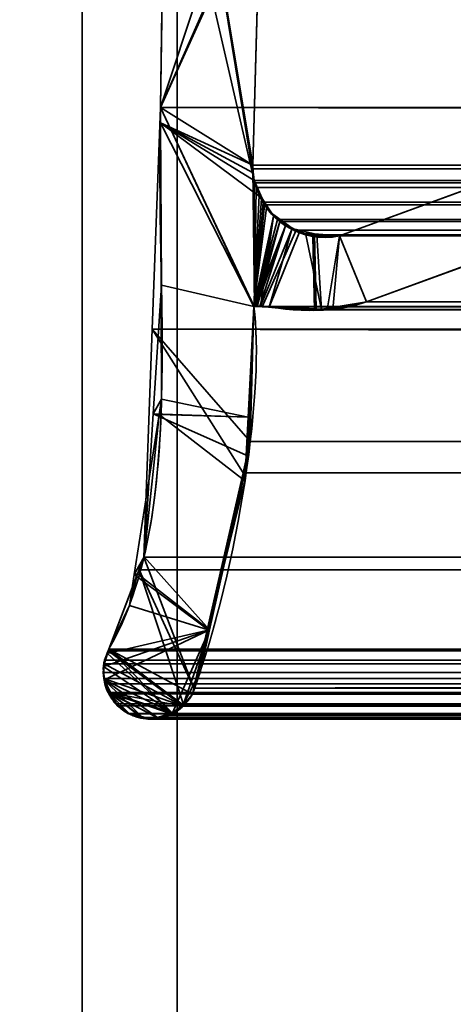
# Model space of a CAD drawing. Header units: millimetres. Extents: x -603 to 3703, y -115 to 193.
# Tile 927 of 1056: x 2486.34 to 2490.91, y -6.8 to 3.57. Entities that reach past the tile are written whole.
import ezdxf

# ---------------------------------------------------------------- set-up
doc = ezdxf.new("R2010")
doc.units = ezdxf.units.MM
doc.layers.add('151', color=7, linetype='Continuous', true_color=0xffffff)

# ---------------------------------------------------------------- blocks, each defined once
blk = doc.blocks.new('UG_SURFACE_003')
at = {"layer": '151', "color": 252, "linetype": 'Continuous', "lineweight": 35}
for points in [[(3703, -18, 2212.25), (3703, 174.4, 2212.25), (2297, 174.4, 2212.25), (2297, -18, 2212.25)], [(2447, -18, 2062.25), (2447, 174.4, 2062.25), (3553, 174.4, 2062.25), (3553, -18, 2062.25)]]:
    blk.add_3dface(points, dxfattribs=at)
blk = doc.blocks.new('UG_SURFACE_096')
at = {"layer": '151', "color": 252, "linetype": 'Continuous', "lineweight": 35}
for points in [[(2487, -29.92, 2022.25), (2487, 14.42, 2022.25), (2485.5, 14.42, 2023.75), (2485.5, -29.92, 2023.75)], [(2487, 14.42, -8.75), (2487, -29.92, -8.75), (2485.5, -29.92, -8.75), (2485.5, 14.42, -8.75)], [(2487, -29.92, 2022.25), (2487, -29.92, -8.75), (2487, 14.42, -8.75), (2487, 14.42, 2022.25)]]:
    blk.add_3dface(points, dxfattribs=at)
blk = doc.blocks.new('UG_SURFACE_101')
at = {"layer": '151', "color": 252, "linetype": 'Continuous', "lineweight": 35}
for points in [[(2485.5, -29.92, 2023.75), (3514.5, -29.92, 2023.75), (3514.5, 14.42, 2023.75), (2485.5, 14.42, 2023.75)], [(2485.5, -29.92, 2023.75), (2485.5, 14.42, 2023.75), (2487, 14.42, 2022.25), (2487, -29.92, 2022.25)], [(2487, -29.92, 2022.25), (2487, 14.42, 2022.25), (3513, 14.42, 2022.25), (3513, -29.92, 2022.25)]]:
    blk.add_3dface(points, dxfattribs=at)
blk = doc.blocks.new('UG_SURFACE_103')
at = {"layer": '151', "color": 252, "linetype": 'Continuous', "lineweight": 35}
for points in [[(2503, 4.014, -7.75), (2488, 4.014, -7.75), (2488, -24.953, -7.75), (3512, -24.953, -7.75)], [(2488, -24.953, -8.75), (2488, 4.014, -8.75), (2503, 4.014, -8.75)], [(2503, 4.014, -8.75), (3497, 4.014, -8.75), (2488, -24.953, -8.75)], [(3497, 4.014, -8.75), (3512, 4.014, -8.75), (3512, -24.953, -8.75), (2488, -24.953, -8.75)], [(2488, -24.953, -7.75), (2488, 4.014, -7.75), (2488, 4.014, -8.75), (2488, -24.953, -8.75)]]:
    blk.add_3dface(points, dxfattribs=at)
blk = doc.blocks.new('UG_SURFACE_138')
at = {"layer": '151', "color": 7, "linetype": 'Continuous', "lineweight": 35}
for points in [[(2488.812, 1.878, 2020.438), (2487.911, 7.354, 2021.339), (2487.868, 6.018, 2021.382), (2487.872, 5.961, 2021.379)], [(2487.911, 7.354, 2021.339), (2488.799, 1.959, 2020.451), (2488.795, 2.041, 2020.455)], [(2487.911, 7.354, 2021.339), (2488.812, 1.878, 2020.438), (2488.799, 1.959, 2020.451)], [(2488.795, 2.041, 2020.455), (2488.878, 4.971, 2020.372), (2487.911, 7.354, 2021.339)], [(2487.825, 2.646, -8.75), (2489.073, 6.41, -8.75), (2488.911, 5.124, -8.75), (2488.903, 5.089, -8.75)], [(2489.073, 6.41, -8.75), (2487.825, 2.646, -8.75), (2487.872, 5.961, -8.75)], [(2487.825, 2.646, 2021.425), (2487.872, 5.961, 2021.379), (2487.872, 5.961, -8.75), (2487.825, 2.646, -8.75)], [(2487.872, 5.961, 2021.379), (2487.825, 2.646, 2021.425), (2487.826, 2.485, 2021.424), (2488.812, 1.878, 2020.438)], [(2488.903, 5.089, -8.75), (2488.878, 4.971, -8.75), (2487.825, 2.646, -8.75)], [(2488.878, 4.971, -8.75), (2488.795, 2.041, -8.75), (2487.826, 2.485, -8.75), (2487.825, 2.646, -8.75)], [(2488.795, 2.041, -8.75), (2488.878, 4.971, -8.75), (2488.878, 4.971, 2020.372), (2488.795, 2.041, 2020.455)], [(2487.825, 2.646, -8.75), (2487.826, 2.485, -8.75), (2487.826, 2.485, 2021.424)], [(2487.826, 2.485, 2021.424), (2487.825, 2.646, 2021.425), (2487.825, 2.646, -8.75)], [(2487.836, 0.776, 2021.414), (2487.826, 2.485, -8.75), (2487.835, -0.426, -8.75)], [(2487.836, 0.776, 2021.414), (2487.826, 2.485, 2021.424), (2487.826, 2.485, -8.75)], [(2487.826, 2.485, -8.75), (2488.812, 1.878, -8.75), (2488.896, 1.688, -8.75)], [(2487.826, 2.485, -8.75), (2488.795, 2.041, -8.75), (2488.799, 1.959, -8.75)], [(2488.799, 1.959, -8.75), (2488.812, 1.878, -8.75), (2487.826, 2.485, -8.75)], [(2488.896, 1.688, -8.75), (2488.939, 1.592, -8.75), (2488.807, 0.55, -8.75), (2487.826, 2.485, -8.75)], [(2487.835, -0.426, -8.75), (2487.826, 2.485, -8.75), (2488.807, 0.55, -8.75), (2488.748, -0.613, -8.75)], [(2487.826, 2.485, 2021.424), (2488.807, 0.55, 2020.442), (2488.864, 1.719, 2020.386), (2488.812, 1.878, 2020.438)], [(2488.807, 0.55, 2020.442), (2487.826, 2.485, 2021.424), (2487.836, 0.776, 2021.414)], [(2488.799, 1.959, -8.75), (2488.795, 2.041, -8.75), (2488.795, 2.041, 2020.455), (2488.799, 1.959, 2020.451)], [(2489.71, 1.295, -8.75), (2491.627, 1.997, -8.75), (2491.449, 1.133, -8.75), (2489.992, 0.599, -8.75)], [(2489.992, 0.599, 2019.258), (2491.449, 1.133, 2017.802), (2491.627, 1.997, 2017.623), (2489.71, 1.295, 2019.54)], [(2491.627, 1.997, -8.75), (2489.71, 1.295, -8.75), (2489.71, 1.295, 2019.54), (2491.627, 1.997, 2017.623)], [(2488.799, 1.959, 2020.451), (2488.812, 1.878, 2020.438), (2488.812, 1.878, -8.75), (2488.799, 1.959, -8.75)], [(2488.812, 1.878, -8.75), (2488.864, 1.719, 2020.386), (2488.886, 1.687, 2020.364)], [(2488.812, 1.878, -8.75), (2488.812, 1.878, 2020.438), (2488.864, 1.719, 2020.386)], [(2488.886, 1.687, 2020.364), (2488.896, 1.688, -8.75), (2488.812, 1.878, -8.75)], [(2488.886, 1.687, 2020.364), (2488.864, 1.719, 2020.386), (2488.807, 0.55, 2020.442)], [(2488.807, 0.55, 2020.442), (2489.014, 1.503, 2020.236), (2489.009, 1.51, 2020.241), (2488.886, 1.687, 2020.364)], [(2488.896, 1.688, -8.75), (2488.886, 1.687, 2020.364), (2489.009, 1.51, 2020.241)], [(2489.009, 1.51, 2020.241), (2488.939, 1.592, -8.75), (2488.896, 1.688, -8.75)], [(2488.807, 0.55, -8.75), (2488.939, 1.592, -8.75), (2489.017, 1.518, -8.75)], [(2489.009, 1.51, 2020.241), (2489.017, 1.518, -8.75), (2488.939, 1.592, -8.75)], [(2489.017, 1.518, -8.75), (2489.14, 1.401, -8.75), (2488.807, 0.55, -8.75)], [(2489.014, 1.503, 2020.236), (2488.807, 0.55, 2020.442), (2488.816, 0.553, 2020.434)], [(2488.816, 0.553, 2020.434), (2488.819, 0.554, 2020.431), (2489.014, 1.503, 2020.236)], [(2489.014, 1.503, 2020.236), (2488.819, 0.554, 2020.431), (2488.834, 0.553, 2020.416)], [(2488.834, 0.553, 2020.416), (2488.878, 0.55, 2020.372), (2489.014, 1.503, 2020.236)], [(2489.209, 1.376, 2020.041), (2489.014, 1.503, 2020.236), (2488.878, 0.55, 2020.372), (2488.968, 0.544, 2020.282)], [(2489.017, 1.518, -8.75), (2489.009, 1.51, 2020.241), (2489.014, 1.503, 2020.236)], [(2489.017, 1.518, -8.75), (2489.014, 1.503, 2020.236), (2489.209, 1.376, 2020.041)], [(2489.209, 1.376, 2020.041), (2489.14, 1.401, -8.75), (2489.017, 1.518, -8.75)], [(2488.816, 0.553, -8.75), (2488.807, 0.55, -8.75), (2489.14, 1.401, -8.75)], [(2488.834, 0.554, -8.75), (2488.816, 0.553, -8.75), (2488.816, 0.553, -8.75), (2489.14, 1.401, -8.75)], [(2489.14, 1.401, -8.75), (2488.87, 0.554, -8.75), (2488.834, 0.554, -8.75)], [(2488.878, 0.554, -8.75), (2488.87, 0.554, -8.75), (2489.14, 1.401, -8.75), (2489.209, 1.374, -8.75)], [(2489.209, 1.374, -8.75), (2489.429, 1.288, -8.75), (2489.444, 0.511, -8.75), (2488.878, 0.554, -8.75)], [(2488.968, 0.544, 2020.282), (2489.285, 1.327, 2019.965), (2489.209, 1.376, 2020.041)], [(2489.209, 1.376, 2020.041), (2489.209, 1.374, -8.75), (2489.14, 1.401, -8.75)], [(2489.209, 1.374, -8.75), (2489.209, 1.376, 2020.041), (2489.285, 1.327, 2019.965)], [(2489.209, 1.374, -8.75), (2489.285, 1.327, 2019.965), (2489.446, 1.315, 2019.804)], [(2489.446, 1.315, 2019.804), (2489.429, 1.288, -8.75), (2489.209, 1.374, -8.75)], [(2489.446, 1.315, 2019.804), (2489.285, 1.327, 2019.965), (2488.968, 0.544, 2020.282), (2489.462, 0.527, 2019.788)], [(2489.446, 1.315, 2019.804), (2489.445, 1.289, -8.75), (2489.429, 1.288, -8.75)], [(2489.461, 0.513, -8.75), (2489.429, 1.288, -8.75), (2489.445, 1.289, -8.75)], [(2489.461, 0.513, -8.75), (2489.444, 0.511, -8.75), (2489.429, 1.288, -8.75)], [(2489.445, 1.289, -8.75), (2489.446, 1.315, 2019.804), (2489.71, 1.295, 2019.54)], [(2489.445, 1.289, -8.75), (2489.71, 1.295, -8.75), (2489.992, 0.599, -8.75), (2489.461, 0.513, -8.75)], [(2489.71, 1.295, 2019.54), (2489.71, 1.295, -8.75), (2489.445, 1.289, -8.75)], [(2489.462, 0.527, 2019.788), (2489.638, 0.521, 2019.612), (2489.71, 1.295, 2019.54), (2489.446, 1.315, 2019.804)], [(2489.71, 1.295, 2019.54), (2489.638, 0.521, 2019.612), (2489.992, 0.599, 2019.258)], [(2491.449, 1.133, 2017.802), (2489.992, 0.599, 2019.258), (2489.992, 0.599, -8.75), (2491.449, 1.133, -8.75)], [(2487.835, -0.426, -8.75), (2487.749, -0.578, 2021.501), (2487.836, 0.776, 2021.414)], [(2488.765, -0.613, 2020.484), (2488.807, 0.55, 2020.442), (2487.836, 0.776, 2021.414), (2487.749, -0.578, 2021.501)], [(2488.748, -0.613, -8.75), (2488.807, 0.55, -8.75), (2488.807, 0.55, 2020.442)], [(2488.807, 0.55, 2020.442), (2488.765, -0.613, 2020.484), (2488.748, -0.613, -8.75)], [(2488.807, 0.55, -8.75), (2488.816, 0.553, -8.75), (2488.816, 0.553, 2020.434)], [(2488.816, 0.553, 2020.434), (2488.807, 0.55, 2020.442), (2488.807, 0.55, -8.75)], [(2488.816, 0.553, -8.75), (2488.834, 0.554, -8.75), (2488.834, 0.553, 2020.416)], [(2488.834, 0.553, 2020.416), (2488.819, 0.554, 2020.431), (2488.816, 0.553, -8.75)], [(2488.819, 0.554, 2020.431), (2488.816, 0.553, 2020.434), (2488.816, 0.553, -8.75)], [(2488.816, 0.553, -8.75), (2488.816, 0.553, -8.75), (2488.816, 0.553, 2020.434)], [(2488.834, 0.554, -8.75), (2488.87, 0.554, -8.75), (2488.878, 0.55, 2020.372)], [(2488.878, 0.55, 2020.372), (2488.834, 0.553, 2020.416), (2488.834, 0.554, -8.75)], [(2488.87, 0.554, -8.75), (2488.878, 0.554, -8.75), (2488.878, 0.55, 2020.372)], [(2488.878, 0.554, -8.75), (2489.444, 0.511, -8.75), (2489.462, 0.527, 2019.788)], [(2489.462, 0.527, 2019.788), (2488.968, 0.544, 2020.282), (2488.878, 0.554, -8.75)], [(2488.968, 0.544, 2020.282), (2488.878, 0.55, 2020.372), (2488.878, 0.554, -8.75)], [(2489.444, 0.511, -8.75), (2489.461, 0.513, -8.75), (2489.462, 0.527, 2019.788)], [(2489.461, 0.513, -8.75), (2489.992, 0.599, -8.75), (2489.992, 0.599, 2019.258)], [(2489.992, 0.599, 2019.258), (2489.638, 0.521, 2019.612), (2489.461, 0.513, -8.75)], [(2489.638, 0.521, 2019.612), (2489.462, 0.527, 2019.788), (2489.461, 0.513, -8.75)], [(2487.835, -0.426, -8.75), (2487.81, -0.585, -8.75), (2487.749, -0.578, 2021.501)], [(2487.81, -0.585, -8.75), (2487.835, -0.426, -8.75), (2488.748, -0.613, -8.75)], [(2487.652, -2.085, 2021.598), (2487.81, -0.585, -8.75), (2487.549, -2.27, -8.75)], [(2488.714, -1.283, -8.75), (2488.327, -2.855, -8.75), (2487.549, -2.27, -8.75), (2487.81, -0.585, -8.75)], [(2487.652, -2.085, 2021.598), (2487.749, -0.578, 2021.501), (2487.81, -0.585, -8.75)], [(2487.749, -0.578, 2021.501), (2487.652, -2.085, 2021.598), (2488.342, -2.853, 2020.908), (2488.751, -1.025, 2020.499)], [(2488.751, -1.025, 2020.499), (2488.765, -0.613, 2020.484), (2487.749, -0.578, 2021.501)], [(2487.81, -0.585, -8.75), (2488.748, -0.613, -8.75), (2488.714, -1.283, -8.75)], [(2488.714, -1.283, -8.75), (2488.748, -0.613, -8.75), (2488.765, -0.613, 2020.484)], [(2488.765, -0.613, 2020.484), (2488.751, -1.025, 2020.499), (2488.714, -1.283, -8.75)], [(2488.751, -1.025, 2020.499), (2488.327, -2.855, -8.75), (2488.714, -1.283, -8.75)], [(2488.751, -1.025, 2020.499), (2488.342, -2.853, 2020.908), (2488.327, -2.855, -8.75)], [(2487.549, -2.27, -8.75), (2487.583, -2.265, 2021.667), (2487.652, -2.085, 2021.598)], [(2488.342, -2.853, 2020.908), (2487.652, -2.085, 2021.598), (2487.583, -2.265, 2021.667)], [(2488.342, -2.853, 2020.908), (2487.583, -2.265, 2021.667), (2487.282, -3.057, 2021.968), (2487.265, -3.104, 2021.985)], [(2487.282, -3.057, -8.75), (2487.282, -3.057, 2021.968), (2487.583, -2.265, 2021.667)], [(2487.583, -2.265, 2021.667), (2487.498, -2.598, -8.75), (2487.282, -3.057, -8.75)], [(2487.583, -2.265, 2021.667), (2487.549, -2.27, -8.75), (2487.498, -2.598, -8.75)], [(2488.327, -2.855, -8.75), (2487.498, -2.598, -8.75), (2487.549, -2.27, -8.75)], [(2487.282, -3.057, -8.75), (2487.498, -2.598, -8.75), (2488.327, -2.855, -8.75), (2488.16, -3.532, -8.75)], [(2487.228, -3.238, 2022.022), (2487.224, -3.343, 2022.026), (2487.233, -3.379, 2022.017), (2488.342, -2.853, 2020.908)], [(2488.342, -2.853, 2020.908), (2487.265, -3.104, 2021.985), (2487.23, -3.201, 2022.02), (2487.228, -3.238, 2022.022)], [(2488.342, -2.853, 2020.908), (2487.233, -3.379, 2022.017), (2487.792, -3.776, 2021.458), (2487.951, -3.729, 2021.299)], [(2488.342, -2.853, 2020.908), (2487.951, -3.729, 2021.299), (2487.985, -3.718, 2021.265), (2488.065, -3.642, 2021.185)], [(2488.245, -3.289, 2021.005), (2488.342, -2.853, 2020.908), (2488.065, -3.642, 2021.185)], [(2488.16, -3.532, -8.75), (2488.327, -2.855, -8.75), (2488.342, -2.853, 2020.908)], [(2488.342, -2.853, 2020.908), (2488.245, -3.289, 2021.005), (2488.16, -3.532, -8.75)], [(2487.265, -3.104, 2021.985), (2487.268, -3.103, -8.75), (2487.227, -3.239, -8.75)], [(2487.227, -3.239, -8.75), (2487.268, -3.103, -8.75), (2487.947, -3.728, -8.75)], [(2487.227, -3.239, -8.75), (2487.23, -3.201, 2022.02), (2487.265, -3.104, 2021.985)], [(2487.268, -3.103, -8.75), (2487.265, -3.104, 2021.985), (2487.282, -3.057, 2021.968)], [(2487.282, -3.057, 2021.968), (2487.282, -3.057, -8.75), (2487.268, -3.103, -8.75)], [(2487.268, -3.103, -8.75), (2487.282, -3.057, -8.75), (2487.947, -3.728, -8.75)], [(2487.282, -3.057, -8.75), (2488.066, -3.648, -8.75), (2488.043, -3.676, -8.75), (2487.947, -3.728, -8.75)], [(2488.16, -3.532, -8.75), (2488.066, -3.648, -8.75), (2487.282, -3.057, -8.75)], [(2487.227, -3.239, -8.75), (2487.228, -3.238, 2022.022), (2487.23, -3.201, 2022.02)], [(2487.227, -3.239, -8.75), (2487.223, -3.254, -8.75), (2487.233, -3.379, 2022.017)], [(2487.236, -3.38, -8.75), (2487.223, -3.254, -8.75), (2487.227, -3.239, -8.75), (2487.947, -3.728, -8.75)], [(2487.223, -3.254, -8.75), (2487.236, -3.38, -8.75), (2487.233, -3.379, 2022.017)], [(2487.224, -3.343, 2022.026), (2487.228, -3.238, 2022.022), (2487.227, -3.239, -8.75)], [(2487.233, -3.379, 2022.017), (2487.224, -3.343, 2022.026), (2487.227, -3.239, -8.75)], [(2488.065, -3.642, 2021.185), (2488.13, -3.58, 2021.12), (2488.16, -3.532, 2021.09), (2488.245, -3.289, 2021.005)], [(2488.245, -3.289, 2021.005), (2488.16, -3.532, 2021.09), (2488.16, -3.532, -8.75)], [(2487.261, -3.488, 2021.989), (2487.233, -3.379, 2022.017), (2487.236, -3.38, -8.75)], [(2487.233, -3.379, 2022.017), (2487.364, -3.638, 2021.886), (2487.483, -3.733, 2021.767), (2487.624, -3.767, 2021.626)], [(2487.233, -3.379, 2022.017), (2487.261, -3.488, 2021.989), (2487.276, -3.513, 2021.974)], [(2487.276, -3.513, 2021.974), (2487.343, -3.621, 2021.907), (2487.364, -3.638, 2021.886), (2487.233, -3.379, 2022.017)], [(2487.624, -3.767, 2021.626), (2487.732, -3.794, 2021.518), (2487.792, -3.776, 2021.458), (2487.233, -3.379, 2022.017)], [(2487.236, -3.38, -8.75), (2487.242, -3.437, -8.75), (2487.261, -3.488, 2021.989)], [(2487.947, -3.728, -8.75), (2487.282, -3.511, -8.75), (2487.242, -3.437, -8.75), (2487.236, -3.38, -8.75)], [(2487.242, -3.437, -8.75), (2487.282, -3.511, -8.75), (2487.276, -3.513, 2021.974)], [(2487.276, -3.513, 2021.974), (2487.261, -3.488, 2021.989), (2487.242, -3.437, -8.75)], [(2487.343, -3.621, 2021.907), (2487.276, -3.513, 2021.974), (2487.282, -3.511, -8.75)], [(2487.282, -3.511, -8.75), (2487.339, -3.616, -8.75), (2487.343, -3.621, 2021.907)], [(2487.282, -3.511, -8.75), (2487.625, -3.775, -8.75), (2487.483, -3.733, -8.75), (2487.365, -3.638, -8.75)], [(2487.282, -3.511, -8.75), (2487.793, -3.78, -8.75), (2487.681, -3.792, -8.75), (2487.625, -3.775, -8.75)], [(2487.282, -3.511, -8.75), (2487.947, -3.728, -8.75), (2487.864, -3.773, -8.75), (2487.793, -3.78, -8.75)], [(2487.365, -3.638, -8.75), (2487.339, -3.616, -8.75), (2487.282, -3.511, -8.75)], [(2487.339, -3.616, -8.75), (2487.365, -3.638, -8.75), (2487.364, -3.638, 2021.886)], [(2487.364, -3.638, 2021.886), (2487.343, -3.621, 2021.907), (2487.339, -3.616, -8.75)], [(2488.13, -3.58, 2021.12), (2488.065, -3.642, 2021.185), (2488.066, -3.648, -8.75)], [(2488.066, -3.648, -8.75), (2488.16, -3.532, -8.75), (2488.16, -3.532, 2021.09)], [(2488.16, -3.532, 2021.09), (2488.13, -3.58, 2021.12), (2488.066, -3.648, -8.75)], [(2487.483, -3.733, 2021.767), (2487.364, -3.638, 2021.886), (2487.365, -3.638, -8.75)], [(2487.365, -3.638, -8.75), (2487.483, -3.733, -8.75), (2487.483, -3.733, 2021.767)], [(2487.951, -3.729, 2021.299), (2487.792, -3.776, 2021.458), (2487.864, -3.773, -8.75)], [(2487.864, -3.773, -8.75), (2487.947, -3.728, -8.75), (2487.951, -3.729, 2021.299)], [(2487.947, -3.728, -8.75), (2488.043, -3.676, -8.75), (2488.065, -3.642, 2021.185)], [(2488.065, -3.642, 2021.185), (2487.985, -3.718, 2021.265), (2487.947, -3.728, -8.75)], [(2487.985, -3.718, 2021.265), (2487.951, -3.729, 2021.299), (2487.947, -3.728, -8.75)], [(2488.043, -3.676, -8.75), (2488.066, -3.648, -8.75), (2488.065, -3.642, 2021.185)], [(2487.483, -3.733, -8.75), (2487.625, -3.775, -8.75), (2487.624, -3.767, 2021.626)], [(2487.624, -3.767, 2021.626), (2487.483, -3.733, 2021.767), (2487.483, -3.733, -8.75)], [(2487.732, -3.794, 2021.518), (2487.624, -3.767, 2021.626), (2487.625, -3.775, -8.75)], [(2487.625, -3.775, -8.75), (2487.681, -3.792, -8.75), (2487.732, -3.794, 2021.518)], [(2487.681, -3.792, -8.75), (2487.793, -3.78, -8.75), (2487.792, -3.776, 2021.458)], [(2487.792, -3.776, 2021.458), (2487.732, -3.794, 2021.518), (2487.681, -3.792, -8.75)], [(2487.792, -3.776, 2021.458), (2487.793, -3.78, -8.75), (2487.864, -3.773, -8.75)]]:
    blk.add_3dface(points, dxfattribs=at)
blk = doc.blocks.new('UG_SURFACE_139')
at = {"layer": '151', "color": 7, "linetype": 'Continuous', "lineweight": 35}
for points in [[(2488.878, 4.971, 2020.372), (2488.795, 2.041, 2020.455), (2487.825, 2.646, 2021.425), (2487.872, 5.961, 2021.379)], [(3512.175, 2.646, 2021.425), (3512.128, 5.961, 2021.379), (2487.872, 5.961, 2021.379), (2487.825, 2.646, 2021.425)], [(2488.795, 2.041, 2020.455), (2488.878, 4.971, 2020.372), (3511.122, 4.971, 2020.372), (3511.205, 2.041, 2020.455)], [(2487.739, 0.311, 2021.511), (2487.825, 2.646, 2021.425), (2488.807, 0.55, 2020.442), (2488.77, -0.872, 2020.48)], [(3512.17, 1.073, 2021.42), (2487.825, 2.646, 2021.425), (2487.739, 0.311, 2021.511)], [(2487.825, 2.646, 2021.425), (2488.795, 2.041, 2020.455), (2488.815, 0.553, 2020.435), (2488.812, 0.552, 2020.437)], [(2488.812, 0.552, 2020.437), (2488.807, 0.55, 2020.442), (2487.825, 2.646, 2021.425)], [(3512.17, 1.073, 2021.42), (3512.175, 2.646, 2021.425), (2487.825, 2.646, 2021.425)], [(2488.815, 0.553, 2020.435), (2488.795, 2.041, 2020.455), (2488.796, 2.002, 2020.454)], [(2488.796, 2.002, 2020.454), (2488.795, 2.041, 2020.455), (3511.205, 2.041, 2020.455)], [(2488.812, 1.878, 2020.438), (2488.796, 2.002, 2020.454), (3511.205, 2.041, 2020.455)], [(2488.796, 2.002, 2020.454), (2488.812, 1.878, 2020.438), (2488.815, 0.553, 2020.435)], [(3511.205, 2.041, 2020.455), (3511.188, 1.878, 2020.438), (2488.812, 1.878, 2020.438)], [(2489.71, 1.295, 2019.54), (2491.627, 1.997, 2017.623), (2491.449, 1.133, 2017.802), (2489.992, 0.599, 2019.258)], [(2491.627, 1.997, 2017.623), (2489.71, 1.295, 2019.54), (3510.29, 1.295, 2019.54), (3508.373, 1.997, 2017.623)], [(2488.812, 1.878, 2020.438), (2488.819, 1.853, 2020.432), (2488.831, 1.806, 2020.419), (2488.815, 0.553, 2020.435)], [(2488.812, 1.878, 2020.438), (3511.188, 1.878, 2020.438), (3511.179, 1.855, 2020.429)], [(3511.179, 1.855, 2020.429), (2488.819, 1.853, 2020.432), (2488.812, 1.878, 2020.438)], [(2488.815, 0.553, 2020.435), (2488.831, 1.806, 2020.419), (2488.905, 1.65, 2020.345)], [(2488.831, 1.806, 2020.419), (2488.819, 1.853, 2020.432), (3511.179, 1.855, 2020.429)], [(2488.831, 1.806, 2020.419), (3511.179, 1.855, 2020.429), (3511.111, 1.671, 2020.361)], [(2488.831, 1.806, 2020.419), (3511.111, 1.671, 2020.361), (3511.096, 1.65, 2020.346)], [(3511.096, 1.65, 2020.346), (2488.905, 1.65, 2020.345), (2488.831, 1.806, 2020.419)], [(2488.905, 1.65, 2020.345), (2488.919, 1.621, 2020.332), (2488.815, 0.553, 2020.435)], [(2488.815, 0.553, 2020.435), (2488.919, 1.621, 2020.332), (2489.057, 1.469, 2020.193)], [(2488.905, 1.65, 2020.345), (3511.096, 1.65, 2020.346), (3510.993, 1.51, 2020.243)], [(2488.919, 1.621, 2020.332), (2488.905, 1.65, 2020.345), (3510.993, 1.51, 2020.243)], [(2488.919, 1.621, 2020.332), (3510.993, 1.51, 2020.243), (3510.942, 1.475, 2020.193)], [(3510.942, 1.475, 2020.193), (2489.057, 1.469, 2020.193), (2488.919, 1.621, 2020.332)], [(2489.057, 1.469, 2020.193), (2489.079, 1.445, 2020.171), (2488.815, 0.553, 2020.435)], [(2489.079, 1.445, 2020.171), (2489.057, 1.469, 2020.193), (3510.942, 1.475, 2020.193)], [(2489.079, 1.445, 2020.171), (3510.942, 1.475, 2020.193), (3510.757, 1.345, 2020.007)], [(2488.841, 0.552, 2020.409), (2488.821, 0.553, 2020.429), (2488.815, 0.553, 2020.435), (2489.079, 1.445, 2020.171)], [(2489.079, 1.445, 2020.171), (2489.254, 1.356, 2019.996), (2488.893, 0.549, 2020.357), (2488.841, 0.552, 2020.409)], [(2489.254, 1.356, 2019.996), (2489.354, 1.305, 2019.896), (2489.518, 0.519, 2019.732), (2488.893, 0.549, 2020.357)], [(2489.079, 1.445, 2020.171), (3510.757, 1.345, 2020.007), (3510.749, 1.343, 2019.999)], [(3510.749, 1.343, 2019.999), (2489.254, 1.356, 2019.996), (2489.079, 1.445, 2020.171)], [(2489.354, 1.305, 2019.896), (2489.254, 1.356, 2019.996), (3510.749, 1.343, 2019.999)], [(2489.47, 1.302, 2019.78), (2489.354, 1.305, 2019.896), (3510.749, 1.343, 2019.999)], [(2489.518, 0.519, 2019.732), (2489.354, 1.305, 2019.896), (2489.47, 1.302, 2019.78)], [(3510.749, 1.343, 2019.999), (3510.529, 1.3, 2019.779), (2489.47, 1.302, 2019.78)], [(2489.47, 1.302, 2019.78), (2489.71, 1.295, 2019.54), (2489.577, 0.516, 2019.673), (2489.518, 0.519, 2019.732)], [(2489.47, 1.302, 2019.78), (3510.529, 1.3, 2019.779), (3510.42, 1.279, 2019.67)], [(2489.71, 1.295, 2019.54), (2489.47, 1.302, 2019.78), (3510.42, 1.279, 2019.67)], [(2489.992, 0.599, 2019.258), (2489.577, 0.516, 2019.673), (2489.71, 1.295, 2019.54)], [(3510.42, 1.279, 2019.67), (3510.29, 1.295, 2019.54), (2489.71, 1.295, 2019.54)], [(2487.739, 0.311, 2021.511), (3512.214, 0.31, 2021.464), (3512.17, 1.073, 2021.42)], [(3508.551, 1.133, 2017.802), (3510.008, 0.599, 2019.258), (2489.992, 0.599, 2019.258), (2491.449, 1.133, 2017.802)], [(2488.77, -0.872, 2020.48), (3511.193, 0.55, 2020.442), (3511.187, -0.424, 2020.437)], [(2488.77, -0.872, 2020.48), (2488.807, 0.55, 2020.442), (3511.193, 0.55, 2020.442)], [(2488.812, 0.552, 2020.437), (3511.188, 0.552, 2020.437), (3511.193, 0.55, 2020.442), (2488.807, 0.55, 2020.442)], [(3511.185, 0.553, 2020.435), (2488.812, 0.552, 2020.437), (2488.815, 0.553, 2020.435)], [(3511.185, 0.553, 2020.435), (3511.188, 0.552, 2020.437), (2488.812, 0.552, 2020.437)], [(2488.815, 0.553, 2020.435), (2488.821, 0.553, 2020.429), (3511.179, 0.553, 2020.429)], [(3511.179, 0.553, 2020.429), (3511.185, 0.553, 2020.435), (2488.815, 0.553, 2020.435)], [(2488.821, 0.553, 2020.429), (2488.841, 0.552, 2020.409), (3511.159, 0.552, 2020.409)], [(3511.159, 0.552, 2020.409), (3511.179, 0.553, 2020.429), (2488.821, 0.553, 2020.429)], [(2488.841, 0.552, 2020.409), (2488.893, 0.549, 2020.357), (3511.107, 0.55, 2020.357)], [(3511.107, 0.55, 2020.357), (3511.159, 0.552, 2020.409), (2488.841, 0.552, 2020.409)], [(3510.482, 0.522, 2019.732), (3511.107, 0.55, 2020.357), (2488.893, 0.549, 2020.357)], [(2488.893, 0.549, 2020.357), (2489.518, 0.519, 2019.732), (3510.482, 0.522, 2019.732)], [(3510.399, 0.518, 2019.649), (3510.482, 0.522, 2019.732), (2489.518, 0.519, 2019.732)], [(3510.399, 0.518, 2019.649), (2489.518, 0.519, 2019.732), (2489.577, 0.516, 2019.673)], [(2489.577, 0.516, 2019.673), (3510.008, 0.599, 2019.258), (3510.399, 0.518, 2019.649)], [(2489.577, 0.516, 2019.673), (2489.992, 0.599, 2019.258), (3510.008, 0.599, 2019.258)], [(2488.695, -1.199, 2020.555), (2488.175, -3.466, 2021.075), (2487.651, -2.089, 2021.599), (2487.739, 0.311, 2021.511)], [(3512.357, -2.122, 2021.607), (2487.739, 0.311, 2021.511), (2487.651, -2.089, 2021.599)], [(2488.77, -0.872, 2020.48), (2488.695, -1.199, 2020.555), (2487.739, 0.311, 2021.511)], [(3512.357, -2.122, 2021.607), (3512.214, 0.31, 2021.464), (2487.739, 0.311, 2021.511)], [(3511.187, -0.424, 2020.437), (2488.695, -1.199, 2020.555), (2488.77, -0.872, 2020.48)], [(3511.187, -0.424, 2020.437), (3511.3, -1.207, 2020.55), (2488.695, -1.199, 2020.555)], [(3511.413, -1.993, 2020.663), (2488.175, -3.466, 2021.075), (2488.695, -1.199, 2020.555)], [(2488.695, -1.199, 2020.555), (3511.3, -1.207, 2020.55), (3511.413, -1.993, 2020.663)], [(3511.413, -1.993, 2020.663), (3511.822, -3.467, 2021.072), (2488.175, -3.466, 2021.075)], [(2487.6, -2.223, 2021.65), (2487.651, -2.089, 2021.599), (2488.175, -3.466, 2021.075)], [(2487.651, -2.089, 2021.599), (2487.6, -2.223, 2021.65), (3512.397, -2.225, 2021.647)], [(2487.651, -2.089, 2021.599), (3512.397, -2.225, 2021.647), (3512.357, -2.122, 2021.607)], [(2488.07, -3.651, 2021.179), (2488.063, -3.656, 2021.187), (2487.282, -3.057, 2021.968), (2487.6, -2.223, 2021.65)], [(3512.397, -2.225, 2021.647), (2487.6, -2.223, 2021.65), (2487.282, -3.057, 2021.968)], [(2487.282, -3.057, 2021.968), (3512.718, -3.057, 2021.968), (3512.397, -2.225, 2021.647)], [(2487.6, -2.223, 2021.65), (2488.175, -3.466, 2021.075), (2488.16, -3.532, 2021.09), (2488.07, -3.651, 2021.179)], [(2487.232, -3.212, 2022.018), (2487.236, -3.172, 2022.013), (2487.275, -3.074, 2021.975), (2488.063, -3.656, 2021.187)], [(3512.764, -3.172, 2022.013), (3512.725, -3.074, 2021.975), (2487.275, -3.074, 2021.975), (2487.236, -3.172, 2022.013)], [(2487.275, -3.074, 2021.975), (2487.282, -3.057, 2021.968), (2488.063, -3.656, 2021.187)], [(2487.275, -3.074, 2021.975), (3512.725, -3.074, 2021.975), (3512.718, -3.057, 2021.968), (2487.282, -3.057, 2021.968)], [(2487.23, -3.367, 2022.02), (2487.221, -3.302, 2022.029), (2487.232, -3.212, 2022.018), (2488.063, -3.656, 2021.187)], [(3512.768, -3.212, 2022.018), (2487.232, -3.212, 2022.018), (2487.221, -3.302, 2022.029)], [(3512.779, -3.302, 2022.029), (3512.768, -3.212, 2022.018), (2487.221, -3.302, 2022.029)], [(2487.232, -3.212, 2022.018), (3512.768, -3.212, 2022.018), (3512.764, -3.172, 2022.013)], [(2487.236, -3.172, 2022.013), (2487.232, -3.212, 2022.018), (3512.764, -3.172, 2022.013)], [(2487.221, -3.302, 2022.029), (2487.23, -3.367, 2022.02), (3512.77, -3.367, 2022.02), (3512.779, -3.302, 2022.029)], [(2488.063, -3.656, 2021.187), (2487.274, -3.513, 2021.976), (2487.238, -3.421, 2022.012), (2487.23, -3.367, 2022.02)], [(3512.744, -3.476, 2021.994), (2487.23, -3.367, 2022.02), (2487.238, -3.421, 2022.012)], [(3512.744, -3.476, 2021.994), (3512.762, -3.421, 2022.012), (2487.23, -3.367, 2022.02)], [(3512.762, -3.421, 2022.012), (3512.77, -3.367, 2022.02), (2487.23, -3.367, 2022.02)], [(2487.238, -3.421, 2022.012), (2487.274, -3.513, 2021.976), (3512.725, -3.51, 2021.975)], [(3512.725, -3.51, 2021.975), (3512.744, -3.476, 2021.994), (2487.238, -3.421, 2022.012)], [(3512.674, -3.6, 2021.924), (3512.725, -3.51, 2021.975), (2487.274, -3.513, 2021.976)], [(2487.274, -3.513, 2021.976), (2487.794, -3.776, 2021.456), (2487.697, -3.793, 2021.553), (2487.639, -3.777, 2021.611)], [(2487.274, -3.513, 2021.976), (2488.063, -3.656, 2021.187), (2487.94, -3.738, 2021.31)], [(2487.94, -3.738, 2021.31), (2487.916, -3.754, 2021.333), (2487.794, -3.776, 2021.456), (2487.274, -3.513, 2021.976)], [(2487.639, -3.777, 2021.611), (2487.499, -3.738, 2021.75), (2487.274, -3.513, 2021.976)], [(2487.359, -3.634, 2021.891), (2487.28, -3.528, 2021.97), (2487.274, -3.513, 2021.976), (2487.499, -3.738, 2021.75)], [(3512.674, -3.6, 2021.924), (2487.274, -3.513, 2021.976), (2487.28, -3.528, 2021.97)], [(2488.16, -3.532, 2021.09), (2488.175, -3.466, 2021.075), (3511.822, -3.467, 2021.072)], [(3511.822, -3.467, 2021.072), (3511.84, -3.532, 2021.09), (2488.16, -3.532, 2021.09)], [(2487.28, -3.528, 2021.97), (2487.359, -3.634, 2021.891), (3512.642, -3.636, 2021.892)], [(3512.642, -3.636, 2021.892), (3512.674, -3.6, 2021.924), (2487.28, -3.528, 2021.97)], [(2488.07, -3.651, 2021.179), (3511.84, -3.532, 2021.09), (3511.93, -3.651, 2021.179)], [(2488.07, -3.651, 2021.179), (2488.16, -3.532, 2021.09), (3511.84, -3.532, 2021.09)], [(2487.499, -3.738, 2021.75), (2487.483, -3.733, 2021.767), (2487.373, -3.652, 2021.877), (2487.359, -3.634, 2021.891)], [(3512.629, -3.651, 2021.879), (2487.359, -3.634, 2021.891), (2487.373, -3.652, 2021.877)], [(3512.629, -3.651, 2021.879), (3512.642, -3.636, 2021.892), (2487.359, -3.634, 2021.891)], [(3512.629, -3.651, 2021.879), (2487.373, -3.652, 2021.877), (2487.483, -3.733, 2021.767)], [(2487.483, -3.733, 2021.767), (3512.517, -3.733, 2021.767), (3512.629, -3.651, 2021.879)], [(2488.063, -3.656, 2021.187), (3511.937, -3.656, 2021.187), (3512.06, -3.738, 2021.31), (2487.94, -3.738, 2021.31)], [(3511.93, -3.651, 2021.179), (2488.063, -3.656, 2021.187), (2488.07, -3.651, 2021.179)], [(3511.93, -3.651, 2021.179), (3511.937, -3.656, 2021.187), (2488.063, -3.656, 2021.187)], [(2487.499, -3.738, 2021.75), (3512.501, -3.738, 2021.75), (3512.517, -3.733, 2021.767), (2487.483, -3.733, 2021.767)], [(2487.639, -3.777, 2021.611), (3512.361, -3.777, 2021.611), (3512.501, -3.738, 2021.75), (2487.499, -3.738, 2021.75)], [(3512.303, -3.793, 2021.553), (2487.639, -3.777, 2021.611), (2487.697, -3.793, 2021.553)], [(3512.303, -3.793, 2021.553), (3512.361, -3.777, 2021.611), (2487.639, -3.777, 2021.611)], [(2487.697, -3.793, 2021.553), (3512.206, -3.776, 2021.456), (3512.303, -3.793, 2021.553)], [(2487.697, -3.793, 2021.553), (2487.794, -3.776, 2021.456), (3512.206, -3.776, 2021.456)], [(3512.084, -3.754, 2021.333), (2487.794, -3.776, 2021.456), (2487.916, -3.754, 2021.333)], [(3512.084, -3.754, 2021.333), (3512.206, -3.776, 2021.456), (2487.794, -3.776, 2021.456)], [(2487.916, -3.754, 2021.333), (3512.06, -3.738, 2021.31), (3512.084, -3.754, 2021.333)], [(2487.916, -3.754, 2021.333), (2487.94, -3.738, 2021.31), (3512.06, -3.738, 2021.31)]]:
    blk.add_3dface(points, dxfattribs=at)

msp = doc.modelspace()

# ---------------------------------------------------------------- linework, layer by layer
at = {"layer": '151', "linetype": 'Continuous', "lineweight": -3}
for p, q in [((2487, 14.42, -8.75), (2487, -29.92, -8.75)), ((2487, -29.92, 2022.25), (2487, 14.42, 2022.25)), ((2487, -29.92, 2022.25), (2487, 14.42, 2022.25)), ((2487.825, 2.646, 2021.425), (2487.872, 5.961, 2021.378)), ((2487.872, 5.961, 2021.378), (2487.825, 2.646, 2021.425)), ((2487.825, 2.646, -8.75), (2487.872, 5.961, -8.75)), ((2488.795, 2.041, -8.75), (2488.878, 4.971, -8.75)), ((2488.878, 4.971, 2020.372), (2488.795, 2.041, 2020.455)), ((2488.878, 4.971, 2020.372), (2488.795, 2.041, 2020.455)), ((2488, -24.953, -8.75), (2488, 4.014, -8.75)), ((2488, -24.953, -7.75), (2488, 4.014, -7.75)), ((2487.825, 2.646, 2021.425), (2487.825, 2.646, -8.75)), ((3512.175, 2.646, 2021.425), (2487.825, 2.646, 2021.425)), ((2488.795, 2.041, -8.75), (2488.795, 2.041, 2020.455)), ((2488.795, 2.041, 2020.455), (3511.205, 2.041, 2020.455)), ((2489.71, 1.295, 2019.54), (2491.627, 1.997, 2017.623)), ((2489.71, 1.295, -8.75), (2491.627, 1.997, -8.75)), ((2489.71, 1.295, 2019.54), (2491.627, 1.997, 2017.623)), ((2488.812, 1.878, -8.75), (2488.812, 1.878, 2020.438)), ((2488.812, 1.878, 2020.438), (3511.188, 1.878, 2020.438)), ((2489.71, 1.295, 2019.54), (3510.29, 1.295, 2019.54)), ((2489.71, 1.295, -8.75), (2489.71, 1.295, 2019.54)), ((2491.449, 1.133, 2017.801), (2489.992, 0.599, 2019.258)), ((2489.992, 0.599, 2019.258), (2491.449, 1.133, 2017.801)), ((2491.449, 1.133, -8.75), (2489.992, 0.599, -8.75)), ((3511.193, 0.55, 2020.443), (2488.807, 0.55, 2020.443)), ((2488.807, 0.55, 2020.443), (2488.807, 0.55, -8.75)), ((2489.992, 0.599, 2019.258), (2489.992, 0.599, -8.75)), ((3510.008, 0.599, 2019.258), (2489.992, 0.599, 2019.258)), ((2487.282, -3.057, 2021.968), (2487.282, -3.057, -8.75)), ((3512.718, -3.057, 2021.968), (2487.282, -3.057, 2021.968)), ((3511.84, -3.532, 2021.09), (2488.16, -3.532, 2021.09)), ((2488.16, -3.532, 2021.09), (2488.16, -3.532, -8.75)), ((2487.483, -3.733, 2021.767), (2487.483, -3.733, -8.75)), ((3512.517, -3.733, 2021.767), (2487.483, -3.733, 2021.767))]:
    msp.add_line(p, q, dxfattribs=at)
for points, knots in [([(2487.825, 2.646, 2021.425), (2487.797, 1.667, 2021.453), (2487.857, 0.687, 2021.393), (2487.829, -0.774, 2021.421), (2487.802, -1.258, 2021.448), (2487.642, -2.209, 2021.608), (2487.506, -2.672, 2021.744), (2487.282, -3.057, 2021.968)], [0, 0, 0, 0, 0.5, 0.5, 0.75, 0.75, 1, 1, 1, 1]), ([(2488.812, 1.878, 2020.438), (2488.81, 1.885, 2020.44), (2488.809, 1.892, 2020.441), (2488.806, 1.905, 2020.444), (2488.805, 1.912, 2020.445), (2488.803, 1.926, 2020.447), (2488.802, 1.933, 2020.448), (2488.8, 1.946, 2020.45), (2488.8, 1.953, 2020.45), (2488.798, 1.967, 2020.452), (2488.798, 1.974, 2020.452), (2488.797, 1.988, 2020.453), (2488.796, 1.995, 2020.454), (2488.795, 2.015, 2020.455), (2488.795, 2.028, 2020.455), (2488.795, 2.041, 2020.455)], [0, 0, 0, 0, 0.127034, 0.127034, 0.254067, 0.254067, 0.381101, 0.381101, 0.508134, 0.508134, 0.635167, 0.635167, 0.762198, 0.762198, 1, 1, 1, 1]), ([(2489.71, 1.295, 2019.54), (2489.593, 1.27, 2019.657), (2489.47, 1.273, 2019.78), (2489.258, 1.331, 2019.992), (2489.164, 1.377, 2020.086), (2489.02, 1.492, 2020.23), (2488.964, 1.551, 2020.286), (2488.883, 1.676, 2020.367), (2488.852, 1.738, 2020.398), (2488.823, 1.83, 2020.427), (2488.817, 1.854, 2020.433), (2488.812, 1.878, 2020.438)], [0, 0, 0, 0, 0.336418, 0.336418, 0.611476, 0.611476, 0.80217, 0.80217, 0.949507, 0.949507, 1, 1, 1, 1]), ([(2488.16, -3.532, 2021.09), (2488.391, -2.903, 2020.859), (2488.554, -2.231, 2020.696), (2488.731, -1.202, 2020.519), (2488.778, -0.854, 2020.472), (2488.836, -0.154, 2020.414), (2488.857, 0.196, 2020.393), (2488.807, 0.55, 2020.443)], [0, 0, 0, 0, 0.5, 0.5, 0.75, 0.75, 1, 1, 1, 1]), ([(2488.807, 0.55, 2020.443), (2488.81, 0.551, 2020.44), (2488.812, 0.552, 2020.438), (2488.827, 0.556, 2020.423), (2488.839, 0.556, 2020.411), (2488.9, 0.554, 2020.35), (2488.948, 0.547, 2020.302), (2489.189, 0.518, 2020.061), (2489.384, 0.502, 2019.866), (2489.716, 0.526, 2019.534), (2489.856, 0.551, 2019.394), (2489.992, 0.599, 2019.258)], [0, 0, 0, 0, 0.006369, 0.006369, 0.037203, 0.037203, 0.159144, 0.159144, 0.647754, 0.647754, 1, 1, 1, 1]), ([(2487.282, -3.057, 2021.968), (2487.263, -3.091, 2021.987), (2487.247, -3.13, 2022.003), (2487.226, -3.213, 2022.024), (2487.221, -3.258, 2022.029), (2487.222, -3.342, 2022.028), (2487.228, -3.383, 2022.022), (2487.248, -3.459, 2022.002), (2487.262, -3.495, 2021.988), (2487.305, -3.576, 2021.945), (2487.338, -3.618, 2021.912), (2487.407, -3.686, 2021.843), (2487.444, -3.712, 2021.806), (2487.483, -3.733, 2021.767)], [0, 0, 0, 0, 0.152091, 0.152091, 0.305606, 0.305606, 0.44559, 0.44559, 0.586962, 0.586962, 0.797034, 0.797034, 1, 1, 1, 1]), ([(2487.483, -3.733, 2021.767), (2487.551, -3.77, 2021.699), (2487.625, -3.79, 2021.625), (2487.771, -3.797, 2021.479), (2487.846, -3.784, 2021.404), (2487.971, -3.731, 2021.279), (2488.024, -3.697, 2021.226), (2488.104, -3.618, 2021.146), (2488.135, -3.578, 2021.115), (2488.16, -3.532, 2021.09)], [0, 0, 0, 0, 0.298689, 0.298689, 0.60048, 0.60048, 0.832685, 0.832685, 1, 1, 1, 1])]:
    msp.add_open_spline(points, degree=3, knots=knots, dxfattribs=at)
for points in [[(2487.282, -3.057, 2021.968), (2488.09, -1.668, 2021.16), (2487.768, 0.67, 2021.482), (2487.825, 2.646, 2021.425)], [(2487.825, 2.646, -8.75), (2487.768, 0.67, -8.75), (2488.09, -1.668, -8.75), (2487.282, -3.057, -8.75)], [(2488.795, 2.041, -8.75), (2488.795, 1.986, -8.75), (2488.8, 1.932, -8.75), (2488.812, 1.878, -8.75)], [(2488.812, 1.878, 2020.438), (2488.8, 1.932, 2020.45), (2488.795, 1.986, 2020.455), (2488.795, 2.041, 2020.455)], [(2489.71, 1.295, 2019.54), (2489.301, 1.208, 2019.949), (2488.899, 1.469, 2020.351), (2488.812, 1.878, 2020.438)], [(2488.812, 1.878, -8.75), (2488.899, 1.469, -8.75), (2489.301, 1.208, -8.75), (2489.71, 1.295, -8.75)], [(2488.16, -3.532, -8.75), (2488.66, -2.167, -8.75), (2488.922, -0.261, -8.75), (2488.807, 0.55, -8.75)], [(2488.807, 0.55, 2020.443), (2488.922, -0.261, 2020.328), (2488.66, -2.167, 2020.59), (2488.16, -3.532, 2021.09)], [(2488.807, 0.55, 2020.443), (2488.862, 0.589, 2020.388), (2489.457, 0.409, 2019.793), (2489.992, 0.599, 2019.258)], [(2488.807, 0.55, -8.75), (2488.862, 0.589, -8.75), (2489.457, 0.409, -8.75), (2489.992, 0.599, -8.75)], [(2487.282, -3.057, -8.75), (2487.15, -3.299, -8.75), (2487.241, -3.602, -8.75), (2487.483, -3.733, -8.75)], [(2487.282, -3.057, 2021.968), (2487.15, -3.299, 2022.1), (2487.241, -3.602, 2022.009), (2487.483, -3.733, 2021.767)], [(2487.483, -3.733, 2021.767), (2487.726, -3.865, 2021.524), (2488.029, -3.774, 2021.221), (2488.16, -3.532, 2021.09)], [(2487.483, -3.733, -8.75), (2487.726, -3.865, -8.75), (2488.029, -3.774, -8.75), (2488.16, -3.532, -8.75)]]:
    msp.add_open_spline(points, degree=3, dxfattribs=at)

# ---------------------------------------------------------------- block references
for name in ['UG_SURFACE_003', 'UG_SURFACE_103', 'UG_SURFACE_096', 'UG_SURFACE_101', 'UG_SURFACE_138', 'UG_SURFACE_139']:
    msp.add_blockref(name, (0, 0), dxfattribs=at)

doc.saveas('drawing.dxf')
